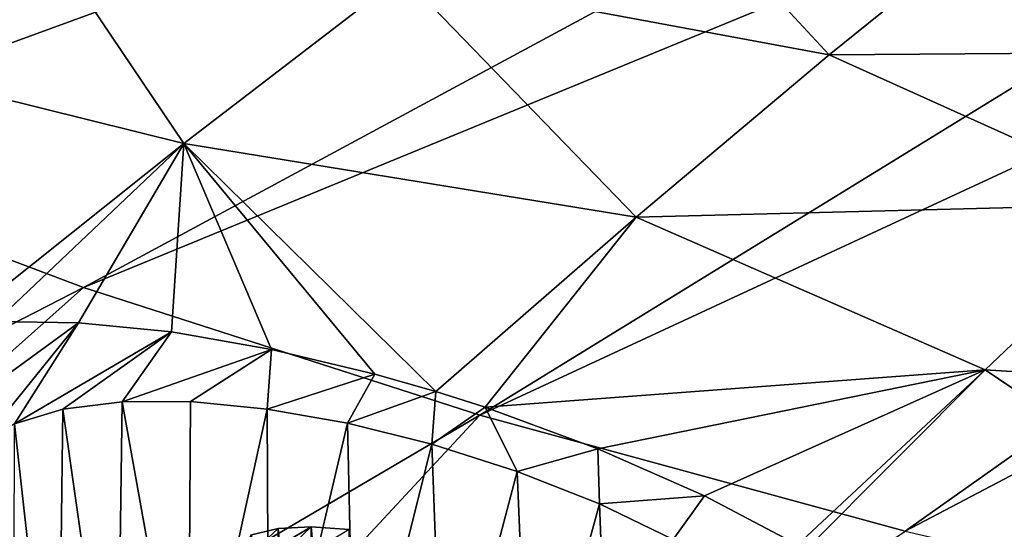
# Model space of a CAD drawing. Header units: metres. Extents: x -92 to 264, y -100 to 50.
# Tile 518 of 656: x 183.11 to 186.46, y 2.33 to 4.06. Entities that reach past the tile are written whole.
import ezdxf

# ---------------------------------------------------------------- set-up
doc = ezdxf.new("R2010")
doc.units = ezdxf.units.M
doc.layers.add('solid_21062050_01', color=7, linetype='CONTINUOUS')

msp = doc.modelspace()

# ---------------------------------------------------------------- linework, layer by layer
at = {"layer": 'solid_21062050_01'}
for points in [[(187.792175, 6.330805, 187.137741), (180.959183, 4.11823, 190.359497), (182.087204, 3.618184, 191.748428)], [(188.621841, 6.002176, 188.050537), (187.792175, 6.330805, 187.137741), (182.087204, 3.618184, 191.748428)], [(188.621841, 6.002176, 188.050537), (182.087204, 3.618184, 191.748428), (183.329407, 3.15021, 193.048279)], [(189.528381, 5.697737, 188.896149), (188.621841, 6.002176, 188.050537), (183.329407, 3.15021, 193.048279)], [(189.528381, 5.697737, 188.896149), (183.329407, 3.15021, 193.048279), (184.677841, 2.717293, 194.250748)], [(190.505661, 5.419547, 189.668854), (189.528381, 5.697737, 188.896149), (184.677841, 2.717293, 194.250748)], [(190.505661, 5.419547, 189.668854), (184.677841, 2.717293, 194.250748), (186.123917, 2.322189, 195.34819)], [(191.547089, 5.169483, 190.363434), (190.505661, 5.419547, 189.668854), (186.123917, 2.322189, 195.34819)], [(191.547089, 5.169483, 190.363434), (186.123917, 2.322189, 195.34819), (187.658432, 1.967419, 196.333603)], [(184.414734, 4.210098, 119.331543), (185.128647, 4.734583, 117.397049), (185.865738, 3.94126, 118.681709)], [(185.128647, 4.734583, 117.397049), (186.49353, 4.447878, 116.741425), (185.865738, 3.94126, 118.681709)], [(182.207733, 4.002622, 121.647751), (183.034485, 4.582075, 119.714439), (183.670532, 3.640031, 121.28138)], [(183.034485, 4.582075, 119.714439), (184.414734, 4.210098, 119.331543), (183.670532, 3.640031, 121.28138)], [(185.865738, 3.94126, 118.681709), (186.49353, 4.447878, 116.741425), (187.559265, 3.953112, 117.041451)], [(183.670532, 3.640031, 121.28138), (184.414734, 4.210098, 119.331543), (185.208572, 3.390012, 120.634903)], [(184.414734, 4.210098, 119.331543), (185.865738, 3.94126, 118.681709), (185.208572, 3.390012, 120.634903)], [(182.207733, 4.002622, 121.647751), (183.670532, 3.640031, 121.28138), (182.899323, 3.026455, 123.24971)], [(185.865738, 3.94126, 118.681709), (187.559265, 3.953112, 117.041451), (186.990036, 3.434703, 119.020874)], [(185.208572, 3.390012, 120.634903), (185.865738, 3.94126, 118.681709), (186.990036, 3.434703, 119.020874)], [(183.329407, 3.15021, 193.048279), (182.087204, 3.618184, 191.748428), (177.486923, 0.152544, 197.288513)], [(183.03096, 3.035085, 123.135536), (182.899323, 3.026455, 123.24971), (183.670532, 3.640031, 121.28138)], [(183.312332, 3.031081, 122.940392), (183.03096, 3.035085, 123.135536), (183.670532, 3.640031, 121.28138)], [(183.628448, 2.999438, 122.781776), (183.312332, 3.031081, 122.940392), (183.670532, 3.640031, 121.28138)], [(183.968719, 2.940495, 122.669029), (183.628448, 2.999438, 122.781776), (183.670532, 3.640031, 121.28138)], [(183.670532, 3.640031, 121.28138), (185.208572, 3.390012, 120.634903), (184.527618, 2.796916, 122.599754)], [(184.319763, 2.856294, 122.610054), (183.670532, 3.640031, 121.28138), (184.527618, 2.796916, 122.599754)], [(184.319763, 2.856294, 122.610054), (183.968719, 2.940495, 122.669029), (183.670532, 3.640031, 121.28138)], [(185.208572, 3.390012, 120.634903), (186.990036, 3.434703, 119.020874), (186.39566, 2.870603, 121.014816)], [(186.39566, 2.870603, 121.014816), (186.990036, 3.434703, 119.020874), (187.973618, 2.771813, 120.056305)], [(184.69519, 2.743506, 122.60614), (184.527618, 2.796916, 122.599754), (185.208572, 3.390012, 120.634903)], [(184.69519, 2.743506, 122.60614), (185.208572, 3.390012, 120.634903), (186.39566, 2.870603, 121.014816)], [(183.329407, 3.15021, 193.048279), (177.486923, 0.152544, 197.288513), (179.289719, -0.443986, 198.945435)], [(184.677841, 2.717293, 194.250748), (183.329407, 3.15021, 193.048279), (179.289719, -0.443986, 198.945435)], [(182.307922, 2.299069, 125.256477), (183.03096, 3.035085, 123.135536), (183.312332, 3.031081, 122.940392)], [(182.972443, 2.610529, 124.12722), (182.307922, 2.299069, 125.256477), (183.312332, 3.031081, 122.940392)], [(182.972443, 2.610529, 124.12722), (183.312332, 3.031081, 122.940392), (183.094528, 2.687165, 123.871384)], [(183.094528, 2.687165, 123.871384), (183.312332, 3.031081, 122.940392), (183.628448, 2.999438, 122.781776)], [(183.094528, 2.687165, 123.871384), (183.628448, 2.999438, 122.781776), (183.259384, 2.737637, 123.642845)], [(183.259384, 2.737637, 123.642845), (183.628448, 2.999438, 122.781776), (183.460526, 2.762681, 123.444672)], [(183.460526, 2.762681, 123.444672), (183.628448, 2.999438, 122.781776), (183.968719, 2.940495, 122.669029)], [(183.460526, 2.762681, 123.444672), (183.968719, 2.940495, 122.669029), (183.693314, 2.762733, 123.2799)], [(183.693314, 2.762733, 123.2799), (183.968719, 2.940495, 122.669029), (183.953796, 2.737761, 123.152679)], [(183.953796, 2.737761, 123.152679), (183.968719, 2.940495, 122.669029), (184.319763, 2.856294, 122.610054)], [(184.227203, 2.689657, 123.070892), (183.953796, 2.737761, 123.152679), (184.319763, 2.856294, 122.610054)], [(184.227203, 2.689657, 123.070892), (184.319763, 2.856294, 122.610054), (184.527618, 2.796916, 122.599754)], [(185.079147, 2.60245, 122.671967), (184.69519, 2.743506, 122.60614), (186.39566, 2.870603, 121.014816)], [(185.441895, 2.442871, 122.808189), (185.079147, 2.60245, 122.671967), (186.39566, 2.870603, 121.014816)], [(185.757675, 2.276255, 123.005035), (185.441895, 2.442871, 122.808189), (186.39566, 2.870603, 121.014816)], [(185.757675, 2.276255, 123.005035), (186.39566, 2.870603, 121.014816), (185.786087, 2.259563, 123.027504)], [(185.786087, 2.259563, 123.027504), (186.39566, 2.870603, 121.014816), (187.431824, 2.172542, 122.117378)], [(186.39566, 2.870603, 121.014816), (187.973618, 2.771813, 120.056305), (187.431824, 2.172542, 122.117378)], [(184.227203, 2.689657, 123.070892), (184.527618, 2.796916, 122.599754), (184.514236, 2.618477, 123.036034)], [(184.514236, 2.618477, 123.036034), (184.527618, 2.796916, 122.599754), (184.69519, 2.743506, 122.60614)], [(183.259384, 2.737637, 123.642845), (183.460526, 2.762681, 123.444672), (183.442581, 1.447878, 123.02272)], [(183.460526, 2.762681, 123.444672), (183.685226, 1.512404, 122.858757), (183.442581, 1.447878, 123.02272)], [(183.460526, 2.762681, 123.444672), (183.693314, 2.762733, 123.2799), (183.685226, 1.512404, 122.858757)], [(183.693314, 2.762733, 123.2799), (183.953796, 2.737761, 123.152679), (183.685226, 1.512404, 122.858757)], [(184.677841, 2.717293, 194.250748), (179.289719, -0.443986, 198.945435), (181.229782, -0.98886, 200.458878)], [(186.123917, 2.322189, 195.34819), (184.677841, 2.717293, 194.250748), (181.229782, -0.98886, 200.458878)], [(183.094528, 2.687165, 123.871384), (183.259384, 2.737637, 123.642845), (183.241852, 1.364592, 123.229347)], [(183.259384, 2.737637, 123.642845), (183.442581, 1.447878, 123.02272), (183.241852, 1.364592, 123.229347)], [(183.953796, 2.737761, 123.152679), (183.959183, 1.55535, 122.744637), (183.685226, 1.512404, 122.858757)], [(184.227203, 2.689657, 123.070892), (183.959183, 1.55535, 122.744637), (183.953796, 2.737761, 123.152679)], [(184.514236, 2.618477, 123.036034), (184.69519, 2.743506, 122.60614), (184.804779, 2.525704, 123.05378)], [(184.804779, 2.525704, 123.05378), (184.69519, 2.743506, 122.60614), (185.079147, 2.60245, 122.671967)], [(183.094528, 2.687165, 123.871384), (183.241852, 1.364592, 123.229347), (183.091827, 1.266186, 123.469612)], [(184.227203, 2.689657, 123.070892), (184.252487, 1.574839, 122.685341), (183.959183, 1.55535, 122.744637)], [(184.227203, 2.689657, 123.070892), (184.514236, 2.618477, 123.036034), (184.252487, 1.574839, 122.685341)], [(184.514236, 2.618477, 123.036034), (184.552322, 1.570018, 122.683464), (184.252487, 1.574839, 122.685341)], [(184.514236, 2.618477, 123.036034), (184.804779, 2.525704, 123.05378), (184.552322, 1.570018, 122.683464)], [(184.804779, 2.525704, 123.05378), (185.079147, 2.60245, 122.671967), (185.083878, 2.415305, 123.126945)], [(185.083878, 2.415305, 123.126945), (185.079147, 2.60245, 122.671967), (185.441895, 2.442871, 122.808189)], [(184.804779, 2.525704, 123.05378), (184.845566, 1.5411, 122.739075), (184.552322, 1.570018, 122.683464)], [(184.804779, 2.525704, 123.05378), (185.083878, 2.415305, 123.126945), (184.845566, 1.5411, 122.739075)], [(185.083878, 2.415305, 123.126945), (185.119415, 1.489347, 122.849762), (184.845566, 1.5411, 122.739075)], [(185.083878, 2.415305, 123.126945), (185.441895, 2.442871, 122.808189), (185.334488, 2.293995, 123.252045)], [(185.083878, 2.415305, 123.126945), (185.334488, 2.293995, 123.252045), (185.119415, 1.489347, 122.849762)], [(185.334488, 2.293995, 123.252045), (185.441895, 2.442871, 122.808189), (185.757675, 2.276255, 123.005035)], [(184.103256, 2.337967, 123.984344), (183.852371, 2.096942, 124.712212), (183.811172, 2.163938, 124.583824)], [(184.103256, 2.337967, 123.984344), (183.811172, 2.163938, 124.583824), (183.991348, 2.331883, 124.073914)], [(183.991348, 2.331883, 124.073914), (183.811172, 2.163938, 124.583824), (183.901215, 2.310705, 124.183693)], [(184.103256, 2.337967, 123.984344), (184.23288, 2.328812, 123.918373), (183.852371, 2.096942, 124.712212)], [(183.991348, 2.331883, 124.073914), (183.901215, 2.310705, 124.183693), (184.022766, 0.747628, 123.521675)], [(184.103256, 2.337967, 123.984344), (183.991348, 2.331883, 124.073914), (184.12204, 0.778942, 123.442932)], [(183.991348, 2.331883, 124.073914), (184.022766, 0.747628, 123.521675), (184.069626, 0.764592, 123.479324)], [(183.991348, 2.331883, 124.073914), (184.069626, 0.764592, 123.479324), (184.12204, 0.778942, 123.442932)], [(184.103256, 2.337967, 123.984344), (184.12204, 0.778942, 123.442932), (184.179108, 0.790431, 123.413116)], [(184.103256, 2.337967, 123.984344), (184.179108, 0.790431, 123.413116), (184.239868, 0.798865, 123.390404)], [(184.103256, 2.337967, 123.984344), (184.239868, 0.798865, 123.390404), (184.23288, 2.328812, 123.918373)]]:
    msp.add_3dface(points, dxfattribs=at)

doc.saveas('drawing.dxf')
